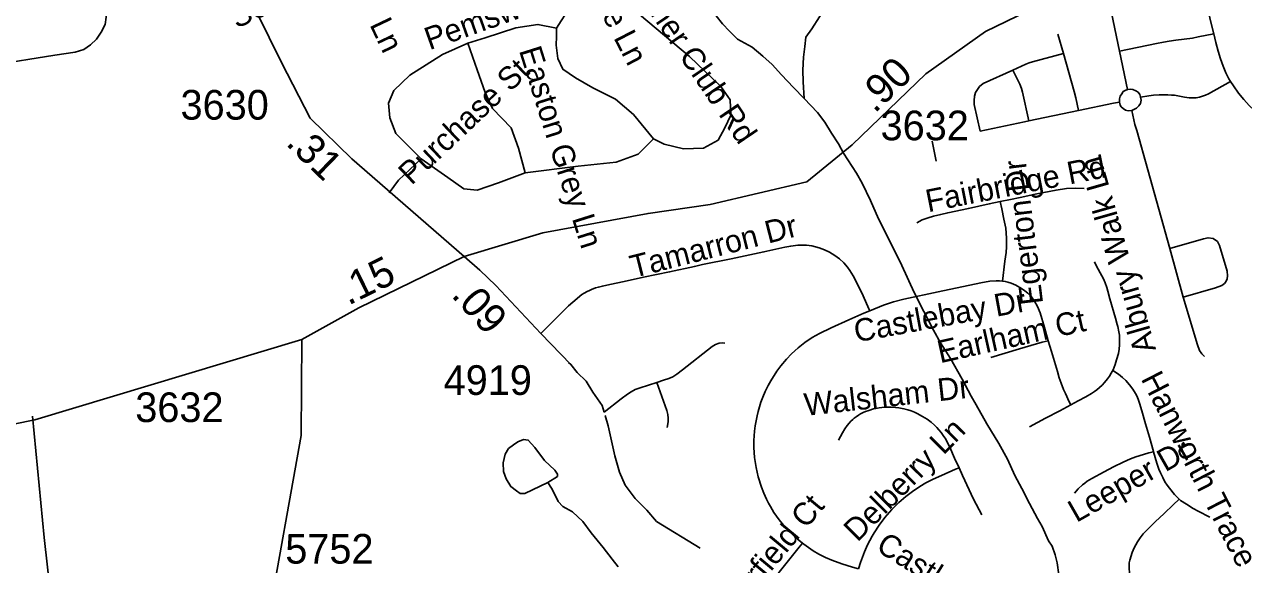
# Model space of a CAD drawing. Extents: x 1383679 to 1536984, y 460658 to 651027.
# Drawn here: x 1453218 to 1458354, y 469651 to 471926 of the extents above; entities that cross this region are included whole.
import ezdxf

# ---------------------------------------------------------------- set-up
doc = ezdxf.new("R2010")
doc.units = 0
for name, color, linetype in [('Exist Hydrographic Misc Water Feature', 7, 'Continuous'), ('Exist Road Non-System Type 51', 7, 'Continuous'), ('Exist Road Non-System Type 51 Label', 7, 'Continuous'), ('Exist Road Secondary Mileage Hundredths English Label', 7, 'Continuous'), ('Exist Road Secondary Type 51 Attributed', 7, 'Continuous'), ('Exist Road Secondary Type 51 Number Label', 7, 'Continuous')]:
    doc.layers.add(name, color=color, linetype=linetype)

msp = doc.modelspace()

# ---------------------------------------------------------------- linework, layer by layer
at = {"layer": 'Exist Hydrographic Misc Water Feature'}
for points in [[(1456565.3, 472703.1), (1456574.8, 472669.3), (1456584.2, 472633), (1456599.1, 472572.8), (1456598, 472518.7), (1456606.6, 472442.2), (1456613.4, 472372.3), (1456618.2, 472306.6), (1456614.6, 472227.9), (1456605, 472132), (1456601.4, 472046.8), (1456586.3, 471988.8), (1456567.8, 471958.8), (1456534.9, 471907.8), (1456510.2, 471872.2), (1456505.5, 471833.7), (1456500.6, 471787.8), (1456497.7, 471733.7), (1456498.7, 471684.5), (1456503.4, 471613.8)], [(1455609.9, 472422.9), (1455625.6, 472408.6), (1455666.9, 472371.7), (1455720, 472320.5), (1455759.6, 472290.2), (1455802.6, 472246.6), (1455846, 472206.4), (1455911, 472150.9), (1455976.1, 472099.6), (1456035.4, 472059), (1456072.7, 472019.6), (1456102.2, 471995.2), (1456131.6, 471962.7), (1456159, 471928.5), (1456188.5, 471897.5), (1456221.9, 471864.8), (1456253.6, 471847), (1456283.4, 471830), (1456328.7, 471793), (1456368.1, 471756.9), (1456407.2, 471713.4), (1456458.3, 471660.7), (1456503.4, 471613.8)], [(1456503.4, 471613.8), (1456558.5, 471555.3), (1456589.6, 471514.4), (1456618.8, 471467.9), (1456648.1, 471423), (1456669.4, 471383.2), (1456723.8, 471300), (1456747.1, 471257.7), (1456781.8, 471184.8), (1456816.3, 471107.8), (1456860.8, 471019.1), (1456914.8, 470910.5), (1456966.7, 470797), (1457007.3, 470716.6), (1457047.9, 470637.8), (1457076.9, 470584.7), (1457119.8, 470518.2), (1457168.2, 470431.1), (1457206.9, 470360.6), (1457228.2, 470324), (1457272.9, 470243.5), (1457323.3, 470160.4), (1457360.1, 470094.1), (1457391, 470025.3), (1457419.9, 469970.6), (1457452.8, 469907.6), (1457485.7, 469845.3), (1457505, 469810.5), (1457531.9, 469750), (1457547.5, 469728.4), (1457560.9, 469692), (1457568.2, 469657.4), (1457575.3, 469607.2)], [(1455423.5, 469996.8), (1455326.6, 469950.4), (1455306.6, 469950.8), (1455290.7, 469961.7), (1455267.1, 469979.4), (1455247.7, 470011.8), (1455236.3, 470042.4), (1455234.8, 470078.6), (1455243.6, 470116.1), (1455258, 470139.6), (1455278.3, 470155.7), (1455296.6, 470167.6), (1455320.8, 470176.9), (1455340.7, 470174.9), (1455368.1, 470144), (1455409.1, 470089), (1455452.4, 470048.7), (1455464.2, 470032.1), (1455464, 470022.2), (1455423.5, 469996.8)], [(1455423.5, 469996.8), (1455439.1, 469972.7), (1455452.6, 469946.2), (1455466, 469916.4), (1455485.6, 469895.5), (1455527.3, 469873.3), (1455570.5, 469832.2), (1455605.7, 469783.9), (1455656.6, 469723), (1455693.8, 469673.8), (1455719.1, 469641.3)]]:
    msp.add_lwpolyline(points, dxfattribs=at)
at = {"layer": 'Exist Road Non-System Type 51'}
for p, q in [((1457782.6, 472051.2), (1457832.1, 471813.2)), ((1457572.1, 471884.6), (1457595.1, 471803.9)), ((1457832.1, 471813.2), (1457865.6, 471652.6)), ((1457658.9, 471563.8), (1457449.1, 471519.9)), ((1457042.5, 471434.8), (1457059.1, 471350.8)), ((1458042.9, 470982.9), (1458100.4, 470777)), ((1455519.4, 470492.9), (1455393.4, 470623.6))]:
    msp.add_line(p, q, dxfattribs=at)
for points in [[(1453532.1, 472171), (1453547.9, 472092.4), (1453560.5, 472016.4), (1453563.2, 471985.8), (1453562.6, 471956.5), (1453557.6, 471925.8), (1453541.6, 471893.8), (1453521.5, 471863.8), (1453496.4, 471840.8), (1453468.5, 471821.3), (1453432.2, 471809.5), (1453345.9, 471796.9), (1453082.4, 471755.1), (1452942.9, 471734.1)], [(1458228.5, 471886.2), (1458213.4, 471947.2), (1458207.4, 471976.2), (1458204.9, 472001.6), (1458217.5, 472109.2)], [(1455584.7, 472035.7), (1455548.9, 472015.7), (1455524.5, 471999.3), (1455497.6, 471969), (1455478.9, 471941.4), (1455460.3, 471909.9)], [(1455584.7, 472035.7), (1455654.4, 472041.7), (1455721.9, 472024.8), (1455809.1, 471968.5), (1456020, 471791.2), (1456152.2, 471664.5), (1456191.6, 471608.2), (1456194.4, 471543.5), (1456169.1, 471490), (1456141, 471439.3), (1456079.1, 471405.5), (1455994.7, 471402.7), (1455913.1, 471422.4), (1455868.1, 471444.9)], [(1455460.3, 471909.9), (1455381.6, 471926.3), (1455288.7, 471912.2), (1455159.4, 471870), (1455086.2, 471847.5)], [(1455868.1, 471444.9), (1455783.8, 471546.3), (1455707.8, 471611), (1455612.2, 471658.9), (1455539.1, 471701.1), (1455485.6, 471737.7), (1455465.9, 471782.7), (1455457.5, 471839), (1455460.3, 471875.6), (1455460.3, 471909.9)], [(1455086.2, 471847.5), (1454979.3, 471799.6), (1454841.5, 471712.4), (1454774, 471647.6), (1454751.5, 471594.1), (1454757.1, 471532.2), (1454782.5, 471467.4), (1454889.3, 471360.5)], [(1455086.2, 471847.5), (1455125.6, 471734.9), (1455159.4, 471639.2), (1455190.3, 471571.6), (1455269, 471490), (1455300, 471405.5), (1455328.1, 471301.4)], [(1458228.5, 471886.2), (1458162.5, 471873.8), (1458138.4, 471868.8), (1458069.4, 471859.7), (1458041.1, 471855.5), (1458017, 471852.2), (1457987.9, 471846.3), (1457832.1, 471813.2)], [(1458299.2, 471685.9), (1458291.9, 471697.4), (1458279.8, 471722.8), (1458267.8, 471750.6), (1458256.9, 471780.8), (1458247.1, 471813.3), (1458237.6, 471849.5), (1458228.5, 471886.2)], [(1457595.1, 471803.9), (1457464.9, 471768.2), (1457451.6, 471764), (1457437.5, 471758.2), (1457382.4, 471733.2)], [(1457595.1, 471803.9), (1457640.4, 471644.2), (1457647, 471617.7), (1457658.9, 471563.8)], [(1457382.4, 471733.2), (1457257.1, 471676.8), (1457242.1, 471665.1), (1457232.9, 471652.6), (1457225.4, 471639.3), (1457220.5, 471623.5), (1457218.9, 471606.1), (1457219.6, 471588.6), (1457243.9, 471476.9)], [(1457382.4, 471733.2), (1457411.6, 471674.2), (1457418.4, 471655.9), (1457422.5, 471640.2), (1457449.1, 471519.9)], [(1457830.8, 471599.4), (1457831.6, 471612.7), (1457834.9, 471623.5), (1457840.8, 471634.3), (1457847.4, 471643.5), (1457854.9, 471648.4), (1457865.6, 471652.6)], [(1457865.6, 471652.6), (1457876.5, 471653.4), (1457887.4, 471651.8), (1457899.8, 471646.8), (1457909.8, 471640.2), (1457917.2, 471631), (1457920.6, 471620.2)], [(1458299.2, 471685.9), (1458206.6, 471633.5), (1458194.1, 471628.5), (1458181.6, 471624.3), (1458169.1, 471620.2), (1458154.1, 471617.7), (1458138.4, 471616.8), (1458125.1, 471617.7), (1458106, 471620.2), (1458062.8, 471627.7), (1458050.2, 471628.5), (1458035.4, 471629.3), (1458016.1, 471629.3), (1457998.8, 471629.3), (1457975.4, 471627.7), (1457954.6, 471625.2), (1457920.6, 471620.2)], [(1458452.1, 471521.5), (1458448.8, 471523.7), (1458423.4, 471542.9), (1458401.6, 471562.2), (1458377.6, 471584), (1458355.9, 471609.3), (1458332.9, 471637.1), (1458311.1, 471667.2), (1458299.2, 471685.9)], [(1457830.8, 471599.4), (1457805.9, 471594.4), (1457658.9, 471563.8)], [(1457883.1, 471563.7), (1457868.1, 471562), (1457857.4, 471565.3), (1457847.4, 471571.9), (1457839.1, 471579.4), (1457834.1, 471586.1), (1457830.8, 471599.4)], [(1457920.6, 471620.2), (1457923.1, 471606.9), (1457919.8, 471592.8), (1457913.1, 471582.8), (1457903.1, 471572.8), (1457894.8, 471568.7), (1457883.1, 471563.7)], [(1457883.1, 471563.7), (1457896.6, 471504.5), (1457904.4, 471479.5), (1458042.9, 470982.9)], [(1457449.1, 471519.9), (1457431.6, 471516.2), (1457243.9, 471476.9)], [(1455328.1, 471301.4), (1455550.3, 471329.5), (1455710.6, 471346.4), (1455803.5, 471380.2), (1455868.1, 471444.9)], [(1454889.3, 471360.5), (1454793.7, 471270.4), (1454754.3, 471216.9)], [(1454889.3, 471360.5), (1455001.8, 471281.7), (1455069.4, 471233.8), (1455125.6, 471228.2), (1455215.6, 471259.1), (1455328.1, 471301.4)], [(1457328.7, 471179.8), (1457372.5, 471189.2), (1457413.4, 471197.7), (1457483.6, 471212.6), (1457564.3, 471228.7), (1457608.2, 471234.8), (1457645.6, 471237.1), (1457683.3, 471235.6)], [(1456977.6, 471090.1), (1456999.9, 471102.8), (1457026.1, 471112), (1457047.2, 471118.1), (1457078.6, 471125.8), (1457107.8, 471132.8), (1457194.7, 471151.4), (1457282.5, 471169.8), (1457328.7, 471179.8)], [(1457338.5, 470845.1), (1457349, 470928.8), (1457353.8, 470965.3), (1457355.7, 470989.1), (1457356, 471010.9), (1457355.8, 471025.8), (1457354.7, 471046.8), (1457352.1, 471067.8), (1457344.6, 471106), (1457335.6, 471149.3), (1457328.7, 471179.8)], [(1458100.4, 470777), (1458236.1, 470816.5), (1458262.4, 470826.4), (1458273.4, 470834.3), (1458279.6, 470841.7), (1458284.4, 470854.8), (1458286, 470867.8), (1458284.4, 470886.8), (1458253.1, 470994.7), (1458243.8, 471011.9), (1458226.6, 471024.4), (1458204.6, 471027.6), (1458185.9, 471022.8), (1458042.9, 470982.9)], [(1455393.4, 470623.6), (1455509.9, 470740.8), (1455546.2, 470771.6), (1455557.7, 470781.5), (1455566.8, 470787.9), (1455575.5, 470793.4), (1455588.2, 470800.6), (1455598.1, 470805.7), (1455606.5, 470809.3), (1455624, 470816.5), (1455636.2, 470820), (1455653.3, 470824), (1455683.9, 470830.3), (1455744.5, 470843.4), (1455826.6, 470861.4), (1455935.9, 470883.7), (1456040.9, 470907.1), (1456075, 470914.2), (1456195.9, 470939.3), (1456333.6, 470968.2), (1456421.6, 470987.5), (1456446.7, 470992.1), (1456476.9, 470996.3), (1456492.7, 470997), (1456513, 470996), (1456534.8, 470992.9), (1456550.1, 470989.5), (1456566.2, 470984.5), (1456588.2, 470976.3), (1456609.2, 470966.8), (1456632.1, 470953.3), (1456651.6, 470938.6), (1456669.6, 470921.8), (1456685.3, 470903.2), (1456695.1, 470889.9), (1456708.8, 470867.2), (1456720.1, 470846), (1456752.1, 470783), (1456775.8, 470728.5), (1456779.4, 470720.3)], [(1457626.3, 470323.2), (1457657.7, 470340.1), (1457689.7, 470357.3), (1457713.4, 470371.4), (1457725.5, 470379.3), (1457735.6, 470386.7), (1457747, 470396.3), (1457757.9, 470406.9), (1457768.3, 470418.3), (1457780.9, 470433.1), (1457789.6, 470445), (1457797, 470456.6), (1457804.3, 470470.9), (1457813.4, 470493.3), (1457819.4, 470512.6), (1457826.7, 470539.6), (1457829.9, 470558.4), (1457831.8, 470576.7), (1457832.1, 470589.5), (1457830.8, 470616.8), (1457829.3, 470630.6), (1457824.7, 470653.3), (1457822.2, 470662), (1457814.8, 470688.5), (1457791, 470769.7), (1457782, 470802.4), (1457777.6, 470817.3), (1457770.8, 470837.5), (1457763.7, 470854.1), (1457757.3, 470867.5), (1457734.9, 470908.4), (1457725.9, 470925.5)], [(1456779.4, 470720.3), (1456837.2, 470744.1), (1456879.7, 470758.1), (1456923, 470768.6), (1457067.1, 470799.4), (1457247.5, 470838), (1457284.9, 470844.6), (1457311.6, 470846.7), (1457325.5, 470846.6), (1457338.5, 470845.1)], [(1457338.5, 470845.1), (1457350.3, 470843.7), (1457361.5, 470840.9), (1457375.3, 470836.6), (1457394.6, 470828.2), (1457419.1, 470814.4), (1457432.9, 470804), (1457445.1, 470794.2), (1457460.5, 470778.2), (1457473.6, 470760.3), (1457485.8, 470738.2), (1457497.7, 470710.8), (1457515, 470649.1), (1457531.5, 470593.5)], [(1458100.4, 470777), (1458159.6, 470576.9), (1458168.4, 470552.4), (1458177.9, 470538.9), (1458189.6, 470527.8)], [(1456496.1, 469740.5), (1456473.9, 469759.5), (1456447.2, 469784.9), (1456423.6, 469808.9), (1456398.1, 469839.2), (1456375.8, 469870.2), (1456360.5, 469895.1), (1456352.8, 469909.4), (1456344.9, 469926), (1456333.6, 469950.9), (1456323.1, 469977), (1456309.3, 470019.7), (1456300.3, 470059.3), (1456294, 470101.2), (1456291.1, 470144.1), (1456291.1, 470173.7), (1456293.8, 470212.6), (1456297, 470235.5), (1456304.3, 470276.9), (1456309, 470295.2), (1456321, 470334.5), (1456328.8, 470356.4), (1456339.1, 470379.8), (1456351.2, 470404.7), (1456362.9, 470425.1), (1456388.1, 470465.4), (1456404.4, 470487.7), (1456428.9, 470516.5), (1456450.2, 470538.1), (1456477.5, 470563.6), (1456506.2, 470585.7), (1456537.1, 470607.2), (1456567.8, 470624.5), (1456616.8, 470647.7), (1456691.5, 470681.5), (1456754.1, 470709.9), (1456779.4, 470720.3)], [(1455881.9, 470417.9), (1455910.8, 470427.2), (1455932.4, 470434.9), (1455949.6, 470442.2), (1455966.8, 470452.7), (1455991.1, 470470.4), (1456115.2, 470569.6), (1456129.6, 470578.5), (1456144.6, 470584), (1456157.9, 470585.2), (1456169, 470584)], [(1457531.5, 470593.5), (1457505.3, 470587.5), (1457409.6, 470559.7), (1457350.5, 470542), (1457289, 470523.2)], [(1457531.5, 470593.5), (1457544.9, 470548.4), (1457561.8, 470491.9), (1457570.4, 470463.4), (1457577.8, 470437.1), (1457585.5, 470415.1), (1457595.6, 470388.7), (1457603.5, 470370.8), (1457619.1, 470336.7), (1457626.3, 470323.2)], [(1455660.8, 470293.1), (1455652.4, 470321.1), (1455613.1, 470376.4), (1455584.9, 470423.3), (1455546.9, 470460.2), (1455519.6, 470493), (1455510.8, 470502.2)], [(1457974.3, 470126), (1457974.2, 470126.5), (1457957.3, 470187.2), (1457941.6, 470243.9), (1457925.1, 470298.6), (1457916, 470330.7), (1457911.7, 470343), (1457905.6, 470358.6), (1457899.1, 470372), (1457888.2, 470389.9), (1457874.1, 470408.2), (1457858.8, 470425.8), (1457844.4, 470439.4), (1457826.6, 470453.1), (1457803.2, 470468.7)], [(1455660.8, 470293.1), (1455732.4, 470349), (1455758.4, 470368.4), (1455774.4, 470379), (1455791.6, 470387.8), (1455812.1, 470395.6), (1455881.9, 470417.9)], [(1455926.2, 470228.8), (1455929.6, 470251.5), (1455930.1, 470268.1), (1455928.5, 470283.1), (1455924.6, 470299.7), (1455881.9, 470417.9)], [(1456647.7, 470174.3), (1456664.5, 470205.7), (1456674.3, 470222.2), (1456684.2, 470236.2), (1456692.6, 470246.3), (1456699.8, 470254.2), (1456707.5, 470261.8), (1456713.6, 470267), (1456722.4, 470273.7), (1456731.8, 470280.1), (1456740.7, 470285.3), (1456751.8, 470291.1), (1456761.7, 470295.3), (1456770.6, 470298.6), (1456779.5, 470301.5), (1456791.3, 470305.1), (1456799.9, 470307.5), (1456805.1, 470308.7), (1456818.4, 470311), (1456830.6, 470312.6), (1456845, 470313.5), (1456857.7, 470313.8), (1456869.8, 470313.6), (1456887.9, 470312.2), (1456901.6, 470310.6), (1456922.9, 470306.9), (1456940.3, 470302.2), (1456954.1, 470297.8), (1456968.3, 470292.5), (1456979.5, 470287.5), (1457002, 470275), (1457021.2, 470262.6), (1457037.4, 470250.3), (1457052, 470237.7), (1457062.5, 470227.5), (1457070.4, 470218.7), (1457079.7, 470207.7), (1457089, 470195.1), (1457099.2, 470178.6), (1457107.2, 470163.7), (1457116.5, 470145), (1457137, 470099.5), (1457155.4, 470058.1)], [(1457452.1, 470230.3), (1457520.4, 470267.3), (1457580.4, 470298.4), (1457626.3, 470323.2)], [(1453343.9, 469390.1), (1453301.3, 469764.3), (1453251.6, 470275.2)], [(1456064.2, 469719.6), (1455881.5, 469832.8), (1455839.8, 469879.7), (1455791.6, 469929.4), (1455749.4, 469984.6), (1455725.6, 470039.5), (1455705.9, 470109.3), (1455677.9, 470235.5), (1455664.9, 470279.3)], [(1457642.1, 469951), (1457657.9, 469969.3), (1457675.5, 469986.5), (1457685.4, 469994.3), (1457695.4, 470001.5), (1457714.6, 470012.7), (1457766.4, 470041.3), (1457805.9, 470062.4), (1457846.6, 470082.6), (1457877.7, 470095.9), (1457900.3, 470104.3), (1457914.8, 470109.2), (1457954.9, 470120.8), (1457974.3, 470126)], [(1458083.2, 469926.2), (1458080.4, 469928.6), (1458063.7, 469945.8), (1458042, 469972), (1458031.7, 469985.5), (1458022.7, 469999.7), (1458013.5, 470017.2), (1458004, 470036.8), (1457997.4, 470052.6), (1457988.6, 470078), (1457974.3, 470126)], [(1457155.4, 470058.1), (1457141.2, 470052), (1457081.3, 470025.6), (1457047, 470010.7), (1457015.8, 469994.7), (1456989.6, 469979), (1456959.8, 469958.5), (1456931.8, 469937.4), (1456902, 469912.5), (1456872.7, 469883.2), (1456842.7, 469848.3), (1456818.6, 469816.4), (1456797.8, 469785.1), (1456788.8, 469770), (1456779, 469752.6), (1456769.8, 469734.1), (1456756.7, 469704.7), (1456739.8, 469659), (1456731.6, 469632.2)], [(1457155.4, 470058.1), (1457169.7, 470025.7), (1457215.9, 469925.8), (1457251.7, 469860.8)], [(1458083.2, 469926.2), (1458058.2, 469902.6), (1458019.1, 469865.4), (1457982.3, 469830.2), (1457947.7, 469796.9), (1457931.2, 469779.5), (1457918.2, 469763), (1457907.4, 469746.1), (1457893.6, 469721.6), (1457885.2, 469702.1), (1457874.9, 469669.4), (1457871.9, 469657.8), (1457874, 469594.1), (1457882.6, 469530), (1457923, 469414.3)], [(1458211.7, 469851), (1458163.1, 469875.5), (1458141.2, 469887.2), (1458113.2, 469904.7), (1458089.1, 469921), (1458083.2, 469926.2)], [(1456377.1, 469592.4), (1456420.5, 469646.5), (1456482.4, 469723.6), (1456496.1, 469740.5)], [(1456731.6, 469632.2), (1456706.5, 469639.8), (1456661.2, 469653.9), (1456619.1, 469669.3), (1456592.2, 469680.9), (1456565.1, 469694.3), (1456540.3, 469708.7), (1456520.9, 469722), (1456501.1, 469736.3), (1456496.1, 469740.5)]]:
    msp.add_lwpolyline(points, dxfattribs=at)
at = {"layer": 'Exist Road Secondary Type 51 Attributed'}
for points in [[(1454083.1, 472224.7), (1454197.7, 471977), (1454300.4, 471766.5), (1454421.2, 471531.3), (1454597.2, 471360.7), (1455071.2, 470949.1)], [(1455071.2, 470949.1), (1455401.5, 471048.2), (1455845.4, 471130.3), (1456107.1, 471167.7), (1456513.7, 471263.3), (1456705, 471418.7), (1457016, 471717.6), (1457267.1, 471896.9), (1457444.2, 471981.7), (1457528.6, 472012.8), (1458070.2, 472092.8), (1458802.7, 472132.8), (1459277.7, 472115), (1459580.7, 472092.4)], [(1454386.7, 470599.1), (1454626.8, 470731.8), (1455071.2, 470949.1)], [(1455071.2, 470949.1), (1455136.2, 470891.1), (1455203.7, 470826.6), (1455393.4, 470623.6)], [(1449730.5, 469707.8), (1449887.2, 469813.4), (1450262.8, 470001.1), (1450441.5, 470052.6), (1450643, 470079.8), (1451154.9, 470094.9), (1451976.3, 470070.5), (1452242.8, 470079.6), (1452652.5, 470136.9), (1453261.2, 470261), (1454386.7, 470599.1)], [(1454386.7, 470599.1), (1454384.2, 470194.1), (1454241.6, 469402.7), (1454054, 468365.8), (1453850.1, 467900.4), (1453670.6, 467500.4), (1453564.6, 467418.7), (1453336.2, 467402.4), (1452699.9, 467475.9), (1452438.9, 467500.4), (1452275.8, 467451.4), (1451404.6, 467124.8)]]:
    msp.add_lwpolyline(points, dxfattribs=at)

# ---------------------------------------------------------------- texts
at = {"layer": 'Exist Road Non-System Type 51 Label'}
for s, rotation, p in [('Fortbridge Ln', 297.4148, (1455415.4, 472416)), ('Belfair Ln', 295.3765, (1454501.3, 472283.1)), ('Summer Club Rd', 304.1657, (1455683.6, 472220.2)), ('Society St', 25.2959, (1454112.2, 471907.4)), ('Pemswood St', 19.5099, (1454924.3, 471817.1)), ('Easton Grey Ln', 287.499, (1455300.8, 471816.8)), ('Purchase St', 43.4468, (1454849, 471245.9)), ('Fairbridge Rd', 11.1221, (1457025, 471134.7)), ('Egerton Dr', 96.9775, (1457510.1, 470750.8)), ('Albury Walk Ln', 105.9784, (1457986, 470556.7)), ('Tamarron Dr', 14.3272, (1455783.5, 470857.5)), ('Castlebay Dr', 10.3666, (1456722, 470586.6)), ('Earlham Ct', 12.518, (1457075.7, 470498.6)), ('Hanworth Trace Dr', 297.2237, (1457919.9, 470433.5)), ('Walsham Dr', 6.2931, (1456508.4, 470276.9)), ('Delberry Ln', 45.3576, (1456727.8, 469742.8)), ('Leeper Dr', 29.6584, (1457650.2, 469825.7)), ('Netherfield Ct', 50.2214, (1456096.4, 469298.9)), ('Castlebay Dr', 327.8567, (1456800.6, 469712.6))]:
    msp.add_text(s, height=95, rotation=rotation, dxfattribs=at).set_placement(p)
at = {"layer": 'Exist Road Secondary Mileage Hundredths English Label'}
for s, rotation, p in [('.90', 43.8658, (1456800.2, 471548.7)), ('.31', 315.8893, (1454315, 471421.6)), ('.15', 26.0572, (1454582.4, 470741)), ('.09', 312.2551, (1455012.9, 470783))]:
    msp.add_text(s, height=125, rotation=rotation, dxfattribs=at).set_placement(p)
at = {"layer": 'Exist Road Secondary Type 51 Number Label'}
for s, p in [('3630', (1453875.7, 471525.2)), ('3632', (1456824.9, 471438.2)), ('4919', (1454984.1, 470365.4)), ('3632', (1453685, 470251)), ('5752', (1454316.9, 469654.6))]:
    msp.add_text(s, height=125, dxfattribs=at).set_placement(p)

doc.saveas('drawing.dxf')
